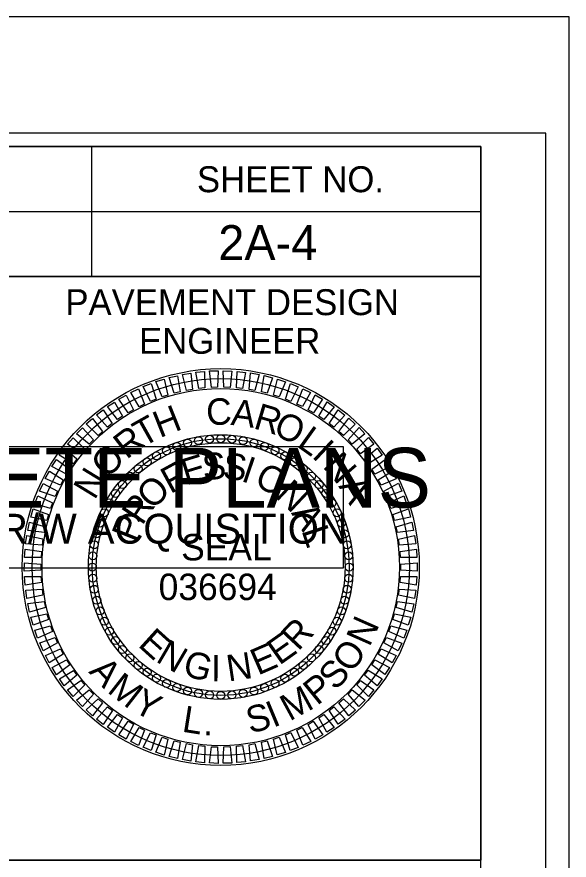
# Model space of a CAD drawing. Extents: x 958711 to 962106, y 831169 to 840840.
# Drawn here: x 960288.4 to 960394.8, y 837004.2 to 837166.7 of the extents above; entities that cross this region are included whole.
import ezdxf

# ---------------------------------------------------------------- set-up
doc = ezdxf.new("R2010")
doc.units = 0
for name, color, linetype in [('Old_Level_1', 7, 'Continuous'), ('Sheet Data Field CELL', 7, 'Continuous'), ('Sheet PE Seal Cell', 7, 'Continuous'), ('Sheet Plot Border Inside CELL', 7, 'Continuous'), ('Sheet Plot Border Outside CELL', 7, 'Continuous'), ('Sheet Sticker Exception Certification CELL', 7, 'Continuous'), ('Sheet Sticker Incomplete CELL', 7, 'Continuous'), ('Sheet Typical CELL', 7, 'Continuous')]:
    doc.layers.add(name, color=color, linetype=linetype)

msp = doc.modelspace()

# ---------------------------------------------------------------- linework, layer by layer
at = {"layer": 'Sheet PE Seal Cell'}
for points in [[(960321.09, 837094.73), (960320.3, 837097.81), (960321.93, 837098.07), (960322.24, 837094.94)], [(960323.48, 837095.1), (960322.91, 837098.23), (960324.55, 837098.38), (960324.64, 837095.23)], [(960325.89, 837095.31), (960325.54, 837098.48), (960327.19, 837098.5), (960327.06, 837095.36)], [(960328.31, 837095.35), (960328.18, 837098.53), (960329.83, 837098.45), (960329.48, 837095.32)], [(960330.73, 837095.22), (960330.82, 837098.41), (960332.46, 837098.2), (960331.89, 837095.11)], [(960333.13, 837094.93), (960333.44, 837098.1), (960335.06, 837097.78), (960334.28, 837094.73)], [(960316.42, 837093.48), (960315.21, 837096.42), (960316.78, 837096.9), (960317.52, 837093.84)], [(960318.73, 837094.18), (960317.73, 837097.2), (960319.34, 837097.57), (960319.86, 837094.47)], [(960335.51, 837094.46), (960336.04, 837097.6), (960337.63, 837097.17), (960336.64, 837094.19)], [(960337.84, 837093.84), (960338.59, 837096.93), (960340.15, 837096.39), (960338.95, 837093.48)], [(960311.96, 837091.59), (960310.35, 837094.34), (960311.85, 837095.03), (960313.01, 837092.11)], [(960314.16, 837092.61), (960312.74, 837095.46), (960314.28, 837096.05), (960315.23, 837093.05)], [(960340.13, 837093.05), (960341.1, 837096.08), (960342.61, 837095.44), (960341.21, 837092.62)], [(960342.36, 837092.1), (960343.53, 837095.06), (960345, 837094.31), (960343.41, 837091.6)], [(960309.84, 837090.42), (960308.05, 837093.05), (960309.49, 837093.84), (960310.85, 837091.01)], [(960344.51, 837091), (960345.89, 837093.87), (960347.3, 837093.02), (960345.53, 837090.42)], [(960307.81, 837089.1), (960305.84, 837091.6), (960307.22, 837092.49), (960308.78, 837089.76)], [(960346.59, 837089.75), (960348.16, 837092.52), (960349.51, 837091.57), (960347.56, 837089.11)], [(960305.88, 837087.65), (960303.74, 837090), (960305.05, 837090.99), (960306.79, 837088.37)], [(960348.57, 837088.36), (960350.33, 837091.01), (960351.61, 837089.97), (960349.49, 837087.65)], [(960304.05, 837086.06), (960301.75, 837088.26), (960302.99, 837089.34), (960304.91, 837086.84)], [(960350.45, 837086.84), (960352.39, 837089.36), (960353.6, 837088.23), (960351.32, 837086.06)], [(960302.34, 837084.35), (960299.89, 837086.38), (960301.06, 837087.55), (960303.14, 837085.19)], [(960352.22, 837085.19), (960354.33, 837087.56), (960355.46, 837086.36), (960353.03, 837084.35)], [(960300.75, 837082.52), (960298.16, 837084.38), (960299.25, 837085.62), (960301.49, 837083.42)], [(960353.87, 837083.41), (960356.14, 837085.64), (960357.18, 837084.36), (960354.62, 837082.53)], [(960299.29, 837080.59), (960296.58, 837082.26), (960297.58, 837083.58), (960299.97, 837081.54)], [(960355.39, 837081.53), (960357.82, 837083.59), (960358.76, 837082.24), (960356.08, 837080.59)], [(960297.97, 837078.56), (960295.15, 837080.04), (960296.05, 837081.42), (960298.58, 837079.55)], [(960356.78, 837079.55), (960359.34, 837081.44), (960360.19, 837080.02), (960357.4, 837078.56)], [(960296.8, 837076.45), (960293.88, 837077.72), (960294.68, 837079.17), (960297.34, 837077.48)], [(960358.02, 837077.47), (960360.71, 837079.18), (960361.46, 837077.71), (960358.57, 837076.45)], [(960295.77, 837074.25), (960292.78, 837075.32), (960293.47, 837076.82), (960296.24, 837075.32)], [(960359.12, 837075.32), (960361.92, 837076.83), (960362.56, 837075.31), (960359.6, 837074.25)], [(960294.91, 837072), (960291.84, 837072.85), (960292.43, 837074.39), (960295.3, 837073.09)], [(960360.06, 837073.09), (960362.96, 837074.4), (960363.5, 837072.84), (960360.47, 837072)], [(960294.2, 837069.68), (960291.08, 837070.32), (960291.56, 837071.9), (960294.51, 837070.8)], [(960360.85, 837070.8), (960363.83, 837071.91), (960364.26, 837070.31), (960361.18, 837069.68)], [(960293.65, 837067.32), (960290.5, 837067.75), (960290.87, 837069.35), (960293.89, 837068.46)], [(960361.47, 837068.46), (960364.53, 837069.36), (960364.84, 837067.74), (960361.72, 837067.32)], [(960293.27, 837064.93), (960290.09, 837065.14), (960290.35, 837066.76), (960293.42, 837066.09)], [(960361.93, 837066.08), (960365.04, 837066.77), (960365.24, 837065.13), (960362.1, 837064.93)], [(960293.06, 837062.52), (960289.87, 837062.5), (960290.02, 837064.15), (960293.13, 837063.69)], [(960362.23, 837063.68), (960365.38, 837064.14), (960365.46, 837062.5), (960362.32, 837062.52)], [(960293.01, 837060.1), (960289.84, 837059.86), (960289.87, 837061.51), (960293.01, 837061.27)], [(960362.35, 837061.27), (960365.53, 837061.51), (960365.5, 837059.86), (960362.36, 837060.1)], [(960293.14, 837057.69), (960289.99, 837057.22), (960289.9, 837058.87), (960293.05, 837058.85)], [(960362.31, 837058.85), (960365.49, 837058.87), (960365.35, 837057.22), (960362.23, 837057.68)], [(960293.43, 837055.28), (960290.32, 837054.6), (960290.12, 837056.24), (960293.26, 837056.44)], [(960362.1, 837056.43), (960365.27, 837056.23), (960365.01, 837054.6), (960361.94, 837055.28)], [(960293.89, 837052.91), (960290.84, 837052.01), (960290.52, 837053.63), (960293.64, 837054.05)], [(960361.72, 837054.04), (960364.87, 837053.62), (960364.5, 837052.01), (960361.48, 837052.9)], [(960294.52, 837050.57), (960291.53, 837049.46), (960291.11, 837051.05), (960294.19, 837051.69)], [(960361.17, 837051.69), (960364.29, 837051.04), (960363.8, 837049.47), (960360.86, 837050.56)], [(960295.3, 837048.28), (960292.4, 837046.97), (960291.87, 837048.53), (960294.9, 837049.37)], [(960360.46, 837049.37), (960363.53, 837048.51), (960362.93, 837046.98), (960360.07, 837048.28)], [(960296.25, 837046.05), (960293.45, 837044.54), (960292.8, 837046.06), (960295.77, 837047.11)], [(960359.59, 837047.11), (960362.59, 837046.04), (960361.89, 837044.55), (960359.12, 837046.05)], [(960297.34, 837043.89), (960294.66, 837042.19), (960293.91, 837043.66), (960296.79, 837044.92)], [(960358.57, 837044.92), (960361.48, 837043.64), (960360.68, 837042.2), (960358.03, 837043.89)], [(960298.59, 837041.82), (960296.03, 837039.93), (960295.18, 837041.35), (960297.97, 837042.8)], [(960357.39, 837042.81), (960360.21, 837041.33), (960359.31, 837039.95), (960356.78, 837041.81)], [(960299.98, 837039.84), (960297.55, 837037.77), (960296.61, 837039.13), (960299.29, 837040.77)], [(960356.07, 837040.78), (960358.78, 837039.11), (960357.79, 837037.79), (960355.39, 837039.83)], [(960301.5, 837037.95), (960299.22, 837035.73), (960298.19, 837037.01), (960300.74, 837038.84)], [(960354.61, 837038.84), (960357.2, 837036.99), (960356.12, 837035.75), (960353.87, 837037.95)], [(960303.15, 837036.18), (960301.03, 837033.8), (960299.91, 837035.01), (960302.33, 837037.02)], [(960353.03, 837037.02), (960355.48, 837034.99), (960354.31, 837033.82), (960352.22, 837036.18)], [(960304.92, 837034.53), (960302.97, 837032.01), (960301.77, 837033.14), (960304.05, 837035.3)], [(960351.31, 837035.31), (960353.62, 837033.11), (960352.37, 837032.03), (960350.45, 837034.52)], [(960306.8, 837033.01), (960305.03, 837030.36), (960303.75, 837031.39), (960305.87, 837033.72)], [(960349.49, 837033.72), (960351.63, 837031.37), (960350.31, 837030.38), (960348.57, 837033)], [(960308.78, 837031.62), (960307.2, 837028.85), (960305.85, 837029.8), (960307.81, 837032.26)], [(960347.55, 837032.27), (960349.53, 837029.77), (960348.14, 837028.87), (960346.59, 837031.61)], [(960310.85, 837030.37), (960309.47, 837027.5), (960308.06, 837028.35), (960309.84, 837030.95)], [(960313.01, 837029.27), (960311.83, 837026.31), (960310.36, 837027.06), (960311.96, 837029.77)], [(960343.4, 837029.78), (960345.01, 837027.03), (960343.52, 837026.34), (960342.36, 837029.26)], [(960345.52, 837030.95), (960347.32, 837028.32), (960345.87, 837027.52), (960344.52, 837030.36)], [(960315.23, 837028.32), (960314.27, 837025.29), (960312.75, 837025.93), (960314.15, 837028.75)], [(960341.21, 837028.76), (960342.62, 837025.9), (960341.08, 837025.31), (960340.13, 837028.31)], [(960317.52, 837027.53), (960316.77, 837024.44), (960315.21, 837024.98), (960316.41, 837027.88)], [(960319.86, 837026.9), (960319.33, 837023.77), (960317.73, 837024.19), (960318.73, 837027.18)], [(960322.24, 837026.44), (960321.92, 837023.27), (960320.3, 837023.59), (960321.09, 837026.64)], [(960334.28, 837026.64), (960335.06, 837023.56), (960333.44, 837023.3), (960333.13, 837026.43)], [(960336.63, 837027.19), (960337.64, 837024.16), (960336.03, 837023.79), (960335.51, 837026.9)], [(960338.95, 837027.89), (960340.16, 837024.95), (960338.58, 837024.47), (960337.84, 837027.52)], [(960324.64, 837026.14), (960324.55, 837022.96), (960322.91, 837023.16), (960323.48, 837026.26)], [(960327.05, 837026.02), (960327.18, 837022.83), (960325.54, 837022.92), (960325.89, 837026.05)], [(960329.47, 837026.06), (960329.83, 837022.89), (960328.18, 837022.86), (960328.31, 837026.01)], [(960331.88, 837026.27), (960332.46, 837023.13), (960330.81, 837022.99), (960330.73, 837026.14)]]:
    msp.add_lwpolyline(points, close=True, dxfattribs=at)
for centre, radius in [((960327.68, 837060.68), 38.25), ((960327.68, 837060.68), 36.34), ((960327.68, 837060.68), 34.43), ((960327.68, 837060.68), 25.5), ((960327.68, 837060.68), 24.74), ((960321.28, 837084.58), 0.765), ((960323.39, 837085.05), 0.765), ((960325.53, 837085.33), 0.765), ((960327.68, 837085.42), 0.765), ((960329.84, 837085.33), 0.765), ((960331.98, 837085.05), 0.765), ((960334.09, 837084.58), 0.765), ((960327.68, 837060.68), 23.97), ((960317.23, 837083.1), 0.765), ((960319.22, 837083.93), 0.765), ((960336.14, 837083.93), 0.765), ((960338.14, 837083.1), 0.765), ((960315.31, 837082.11), 0.765), ((960340.05, 837082.11), 0.765), ((960311.78, 837079.63), 0.765), ((960313.49, 837080.95), 0.765), ((960341.87, 837080.95), 0.765), ((960343.58, 837079.63), 0.765), ((960310.19, 837078.18), 0.765), ((960345.17, 837078.18), 0.765), ((960308.73, 837076.58), 0.765), ((960346.63, 837076.58), 0.765), ((960307.42, 837074.87), 0.765), ((960347.95, 837074.87), 0.765), ((960306.26, 837073.05), 0.765), ((960349.11, 837073.05), 0.765), ((960305.26, 837071.14), 0.765), ((960350.1, 837071.14), 0.765), ((960304.44, 837069.14), 0.765), ((960350.93, 837069.14), 0.765), ((960303.79, 837067.09), 0.765), ((960351.58, 837067.09), 0.765), ((960303.32, 837064.98), 0.765), ((960352.04, 837064.98), 0.765), ((960303.04, 837062.84), 0.765), ((960352.33, 837062.84), 0.765), ((960302.95, 837060.68), 0.765), ((960352.42, 837060.68), 0.765), ((960303.04, 837058.53), 0.765), ((960352.33, 837058.53), 0.765), ((960303.32, 837056.39), 0.765), ((960352.04, 837056.39), 0.765), ((960303.79, 837054.28), 0.765), ((960351.58, 837054.28), 0.765), ((960304.44, 837052.22), 0.765), ((960350.93, 837052.22), 0.765), ((960305.26, 837050.23), 0.765), ((960350.1, 837050.23), 0.765), ((960306.26, 837048.32), 0.765), ((960349.11, 837048.32), 0.765), ((960307.42, 837046.5), 0.765), ((960347.95, 837046.5), 0.765), ((960308.73, 837044.78), 0.765), ((960346.63, 837044.78), 0.765), ((960310.19, 837043.19), 0.765), ((960345.17, 837043.19), 0.765), ((960311.78, 837041.73), 0.765), ((960313.49, 837040.42), 0.765), ((960341.87, 837040.42), 0.765), ((960343.58, 837041.73), 0.765), ((960315.31, 837039.26), 0.765), ((960340.05, 837039.26), 0.765), ((960317.23, 837038.26), 0.765), ((960319.22, 837037.44), 0.765), ((960336.14, 837037.44), 0.765), ((960338.14, 837038.26), 0.765), ((960321.28, 837036.79), 0.765), ((960323.39, 837036.32), 0.765), ((960325.53, 837036.04), 0.765), ((960327.68, 837035.95), 0.765), ((960329.84, 837036.04), 0.765), ((960331.98, 837036.32), 0.765), ((960334.09, 837036.79), 0.765)]:
    msp.add_circle(centre, radius, dxfattribs=at)
at = {"layer": 'Sheet Plot Border Inside CELL'}
msp.add_lwpolyline([(960390.3, 837144.29), (958723.8, 837144.29), (958723.8, 836089.19), (960390.3, 836089.19)], close=True, dxfattribs=at)
at = {"layer": 'Sheet Plot Border Outside CELL'}
msp.add_lwpolyline([(960394.8, 837166.74), (958710.8, 837166.74), (958710.8, 836066.74), (960394.8, 836066.74)], close=True, dxfattribs=at)
at = {"layer": 'Sheet Sticker Exception Certification CELL'}
msp.add_line((960177.75, 837004.19), (960377.79, 837004.19), dxfattribs=at)
at = {"layer": 'Sheet Sticker Incomplete CELL'}
msp.add_lwpolyline([(960204.3, 837060.44), (960204.3, 837083.94), (960351.3, 837083.94), (960351.3, 837060.44)], close=True, dxfattribs=at)
at = {"layer": 'Sheet Typical CELL'}
for p, q in [((960302.8, 837141.69), (960302.8, 837116.69)), ((960177.75, 837129.19), (960377.8, 837129.19))]:
    msp.add_line(p, q, dxfattribs=at)
for points in [[(960377.8, 837141.74), (958877.8, 837141.74), (958877.8, 836091.74), (960377.8, 836091.74)], [(960177.75, 837141.74), (960377.8, 837141.74), (960377.8, 837116.69), (960177.75, 837116.69)], [(960277.8, 837116.69), (960377.8, 837116.69), (960377.8, 837004.19), (960277.8, 837004.19)]]:
    msp.add_lwpolyline(points, close=True, dxfattribs=at)

# ---------------------------------------------------------------- texts
at = {"layer": 'Old_Level_1'}
for s, rotation, p in [('N', 66.0368, (960356.35, 837045.13)), ('O', 55.3117, (960352.96, 837040.07)), ('A', 312.9092, (960302.12, 837040.43)), ('S', 47.1983, (960349.8, 837036.71)), ('M', 321.9567, (960305.62, 837036.66)), ('P', 39.2185, (960346.25, 837033.87)), ('Y', 332.6628, (960310.47, 837032.98)), ('M', 28.5124, (960340.95, 837030.89)), ('I', 22.5724, (960337.79, 837029.67)), ('L', 351.0246, (960320.07, 837028.97)), ('S', 14.4591, (960333.32, 837028.56)), ('.', 358.4898, (960324.26, 837028.25))]:
    msp.add_text(s, height=5.1, rotation=rotation, dxfattribs=at).set_placement(p)
at = {"layer": 'Sheet Data Field CELL'}
msp.add_text('2A-4', height=6.75, dxfattribs=at).set_placement((960327.21, 837119.84))
at = {"layer": 'Sheet PE Seal Cell'}
for s, rotation, p in [('C', 1.9618, (960324.96, 837088.02)), ('H', 21.601, (960315.93, 837085.52)), ('A', 352.4568, (960329.51, 837088.1)), ('R', 343.4093, (960333.8, 837087.47)), ('T', 29.3903, (960312.67, 837083.69)), ('O', 335.2006, (960337.56, 837086.32)), ('R', 37.5989, (960309.54, 837081.32)), ('L', 324.4755, (960342.16, 837084.03)), ('I', 317.0103, (960345.07, 837081.95)), ('O', 48.3241, (960306.02, 837077.58)), ('E', 16.986, (960321.02, 837076.38)), ('S', 5.2237, (960324.36, 837077.41)), ('S', 353.2648, (960327.9, 837077.74)), ('I', 341.3058, (960331.43, 837077.32)), ('N', 311.0704, (960347.18, 837080.04)), ('F', 28.6639, (960317.98, 837074.71)), ('O', 332.5504, (960333.92, 837076.56)), ('N', 58.5345, (960303.37, 837073.47)), ('O', 44.4727, (960314.53, 837071.54)), ('N', 316.7416, (960338, 837074.26)), ('A', 300.8599, (960350.3, 837076.28)), ('R', 56.5721, (960312.55, 837068.54)), ('A', 301.6915, (960341.18, 837071.11)), ('P', 68.3344, (960311.26, 837065.29)), ('L', 288.3556, (960343.22, 837067.72)), ('R', 47.043, (960342.61, 837044.34)), ('E', 317.8506, (960311.56, 837045.53)), ('E', 35.2807, (960338.97, 837041.64)), ('N', 329.6129, (960314.98, 837042.56)), ('E', 23.5185, (960334.85, 837039.74)), ('G', 344.6629, (960320.13, 837039.88)), ('I', 359.713, (960325.79, 837038.63)), ('N', 8.4684, (960329.17, 837038.6))]:
    msp.add_text(s, height=5.1, rotation=rotation, dxfattribs=at).set_placement(p)
for s, p in [('SEAL', (960320.06, 837061.96)), ('036694', (960315.72, 837054.31))]:
    msp.add_text(s, height=5.101, dxfattribs=at).set_placement(p)
at = {"layer": 'Sheet Sticker Incomplete CELL'}
for s, height, p in [('INCOMPLETE PLANS', 11.52, (960213.25, 837072.14)), ('DO NOT USE FOR R/W ACQUISITION', 5.76, (960216.5, 837065.19))]:
    msp.add_text(s, height=height, dxfattribs=at).set_placement(p)
at = {"layer": 'Sheet Typical CELL'}
for s, height, p in [('SHEET NO.', 5, (960323.1, 837132.94)), ('PAVEMENT DESIGN', 5.0001, (960297.75, 837109.24)), ('ENGINEER', 5, (960311.95, 837101.79))]:
    msp.add_text(s, height=height, dxfattribs=at).set_placement(p)

doc.saveas('drawing.dxf')
